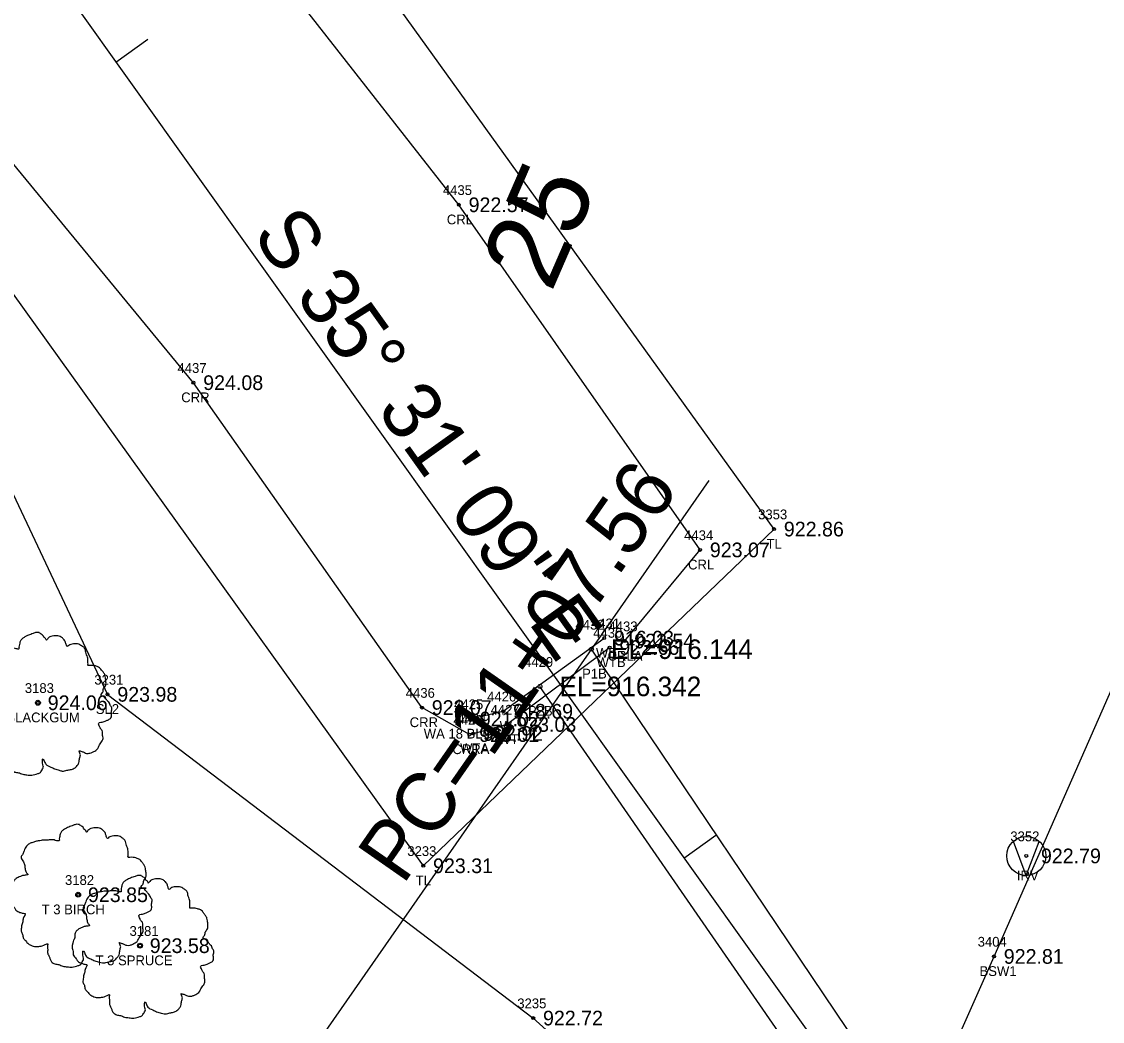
# Model space of a CAD drawing. Extents: x 1575382 to 1578175, y 1099175 to 1101955.
# Drawn here: x 1576997.2 to 1577107.7, y 1100867.9 to 1100970.1 of the extents above; entities that cross this region are included whole.
import ezdxf

# ---------------------------------------------------------------- set-up
doc = ezdxf.new("R2010")
doc.units = 0
for name, color, linetype in [('RD_EX_BldgApp', 7, 'Continuous'), ('RD_EX_Conc', 7, 'Continuous'), ('RD_EX_Conc_txCode', 7, 'Continuous'), ('RD_EX_DR_Pipe', 7, 'Continuous'), ('RD_EX_DR_Pipe_txCode', 7, 'Continuous'), ('RD_EX_H2O', 7, 'Continuous'), ('RD_EX_H2O_txCode', 7, 'Continuous'), ('RD_EX_Misc', 7, 'Continuous'), ('RD_EX_Misc_txCode', 7, 'Continuous'), ('RD_EX_TX_Conc_ELEV', 7, 'Continuous'), ('RD_EX_TX_H2O_ELEV', 7, 'Continuous'), ('RD_EX_TX_Misc_ELEV', 7, 'Continuous'), ('RD_EX_TX_VEG_ELEV', 7, 'Continuous'), ('RD_EX_VEG', 7, 'Continuous'), ('RD_EX_VEG_txCode', 7, 'Continuous'), ('RD_HC_Cl', 7, 'Continuous'), ('RD_HC_Data', 7, 'Continuous'), ('RD_HC_Data_Tic', 7, 'Continuous'), ('RD_HC_TX_Sta50', 7, 'Continuous'), ('RD_SMD_Locator', 7, 'Continuous'), ('RD_TX_Pipe_ElevEX', 7, 'Continuous')]:
    doc.layers.add(name, color=color, linetype=linetype)

msp = doc.modelspace()

# ---------------------------------------------------------------- linework, layer by layer
at = {"layer": 'RD_EX_BldgApp'}
for q in [(1577098.63, 1100886.28), (1577101.26, 1100886.25)]:
    msp.add_line((1577099.94, 1100882.8), q, dxfattribs=at)
msp.add_lwpolyline([(1577043.04, 1100898.79), (1577046.44, 1100899.58), (1577056.76, 1100907.06)], dxfattribs=at)
for radius in [2, 0.15]:
    msp.add_circle((1577099.94, 1100884.79), radius, dxfattribs=at)
at = {"layer": 'RD_EX_Conc'}
msp.add_lwpolyline([(1577067.37, 1100812.25), (1577083.48, 1100844.88), (1577096.64, 1100874.51), (1577116.65, 1100919.94), (1577136.82, 1100965.44), (1577156.65, 1101010.41), (1577183.3, 1101070.64)], dxfattribs=at)
at = {"layer": 'RD_EX_DR_Pipe'}
for p, q in [((1577136.73, 1100785.3), (1577055.45, 1100905.93)), ((1577132.69, 1100782.79), (1577050.19, 1100902.12))]:
    msp.add_line(p, q, dxfattribs=at)
at = {"layer": 'RD_EX_H2O'}
for points in [[(1577058.83, 1100906.76), (1577066.57, 1100916.08), (1577041.89, 1100951.37), (1577010.39, 1100991.57), (1576974.35, 1101030.66), (1576949.2, 1101069.64), (1576912.82, 1101128.01), (1576885.93, 1101178.76), (1576854.06, 1101233.12)], [(1577042.97, 1100897.2), (1577038.12, 1100899.96), (1577014.74, 1100933.18), (1576984.89, 1100969.37), (1576955.45, 1101012.58), (1576924.87, 1101056.15), (1576897.24, 1101102.51), (1576868.31, 1101145.43), (1576840.71, 1101206.6)]]:
    msp.add_lwpolyline(points, dxfattribs=at)
at = {"layer": 'RD_EX_Misc'}
msp.add_lwpolyline([(1577043.37, 1100897.31), (1577046.77, 1100898.23), (1577057.31, 1100906.1)], dxfattribs=at)
at = {"layer": 'RD_EX_VEG'}
for points in [[(1576850.62, 1101171.41), (1576930.1, 1101034.47), (1577038.25, 1100883.78), (1577074.14, 1100918.21), (1577030.74, 1100978.52)], [(1576842.66, 1101165.2), (1576856.32, 1101117.3), (1576901.07, 1101050.7), (1576926.35, 1101005.76), (1576957.58, 1100975.47), (1576985.79, 1100943.99), (1577005.95, 1100901.31), (1577049.5, 1100868.21), (1577075.37, 1100845.03), (1577056.22, 1100809.99)]]:
    msp.add_lwpolyline(points, dxfattribs=at)
for centre, radius in [((1576998.83, 1100900.45), 0.25), ((1576998.82, 1100900.43), 0.0001), ((1577002.95, 1100880.82), 0.25), ((1577002.94, 1100880.81), 0.0001), ((1577009.27, 1100875.61), 0.25), ((1577009.26, 1100875.59), 0.0001)]:
    msp.add_circle(centre, radius, dxfattribs=at)
for points in [[(1576998.96, 1100907.62), (1576998.66, 1100907.64), (1576998.34, 1100907.54), (1576998.09, 1100907.44), (1576997.86, 1100907.37), (1576997.64, 1100907.27), (1576997.34, 1100907.09), (1576997.12, 1100906.89), (1576996.99, 1100906.64), (1576996.94, 1100906.42), (1576996.89, 1100906.14), (1576996.89, 1100905.97), (1576996.77, 1100905.94), (1576996.62, 1100905.97), (1576996.37, 1100906.04), (1576996.12, 1100906.04), (1576995.87, 1100906.04), (1576995.52, 1100906.02), (1576995.17, 1100906.02), (1576994.89, 1100905.97), (1576994.57, 1100905.92), (1576994.19, 1100905.79), (1576993.84, 1100905.67), (1576993.54, 1100905.42), (1576993.29, 1100904.94), (1576993.17, 1100904.59), (1576993.02, 1100904.34), (1576993.17, 1100903.89), (1576993.34, 1100903.54), (1576993.37, 1100903.34), (1576993.44, 1100902.92), (1576993.54, 1100902.69), (1576993.67, 1100902.49), (1576993.59, 1100902.47), (1576993.22, 1100902.42), (1576992.92, 1100902.32), (1576992.49, 1100902.09), (1576992.27, 1100901.87), (1576992.17, 1100901.54), (1576992.14, 1100901.19), (1576992.04, 1100900.99), (1576991.97, 1100900.72), (1576991.94, 1100900.64), (1576991.89, 1100900.32), (1576991.99, 1100899.87), (1576992.02, 1100899.52), (1576992.14, 1100899.3), (1576992.29, 1100899.12), (1576992.47, 1100898.87), (1576992.87, 1100898.65), (1576993.19, 1100898.55), (1576993.39, 1100898.52), (1576993.22, 1100898.02), (1576993.17, 1100897.67), (1576993.04, 1100897.27), (1576993.04, 1100897.2), (1576992.99, 1100896.72), (1576993.14, 1100896.4), (1576993.22, 1100896.02), (1576993.39, 1100895.8), (1576993.67, 1100895.5), (1576993.99, 1100895.27), (1576994.49, 1100895.15), (1576994.89, 1100895.17), (1576995.47, 1100895.35), (1576995.72, 1100895.42), (1576995.69, 1100895.25), (1576995.72, 1100894.87), (1576995.72, 1100894.45), (1576995.87, 1100894.12), (1576995.97, 1100893.85), (1576996.12, 1100893.6), (1576996.44, 1100893.37), (1576996.84, 1100893.3), (1576997.27, 1100893.15), (1576997.71, 1100893.07), (1576998.21, 1100893.05), (1576998.81, 1100893.2), (1576999.09, 1100893.32), (1576999.19, 1100893.5), (1576999.39, 1100893.87), (1576999.34, 1100894.1), (1576999.36, 1100894.7), (1576999.46, 1100894.52), (1576999.64, 1100894.17), (1577000.14, 1100893.87), (1577000.54, 1100893.7), (1577001.01, 1100893.55), (1577001.31, 1100893.47), (1577001.79, 1100893.55), (1577002.16, 1100893.62), (1577002.54, 1100893.75), (1577002.84, 1100894.02), (1577003.01, 1100894.3), (1577003.06, 1100894.57), (1577003.14, 1100894.95), (1577003.19, 1100895.12)], [(1577003.19, 1100895.12), (1577003.11, 1100895.3), (1577003.06, 1100895.55), (1577003.14, 1100895.52), (1577003.31, 1100895.47), (1577003.59, 1100895.35), (1577003.81, 1100895.27), (1577004.14, 1100895.3), (1577004.41, 1100895.4), (1577004.86, 1100895.67), (1577005.14, 1100896.15), (1577005.41, 1100896.55), (1577005.49, 1100896.87), (1577005.44, 1100897.1), (1577005.41, 1100897.6), (1577005.21, 1100897.85), (1577005.16, 1100897.97), (1577005.06, 1100898.37), (1577005.14, 1100898.42), (1577005.41, 1100898.47), (1577005.79, 1100898.6), (1577006.06, 1100898.72), (1577006.29, 1100898.9), (1577006.36, 1100899.12), (1577006.34, 1100899.52), (1577006.39, 1100899.92), (1577006.31, 1100900.07), (1577006.21, 1100900.22), (1577006.14, 1100900.42), (1577005.99, 1100900.57), (1577005.89, 1100900.72), (1577005.79, 1100900.82), (1577005.66, 1100900.97), (1577005.49, 1100901.09), (1577005.34, 1100901.14), (1577005.29, 1100901.29), (1577005.44, 1100901.49), (1577005.49, 1100901.59), (1577005.51, 1100901.82), (1577005.74, 1100902.17), (1577005.79, 1100902.57), (1577005.74, 1100902.99), (1577005.69, 1100903.27), (1577005.54, 1100903.54), (1577005.34, 1100903.79), (1577005.21, 1100903.97), (1577005.04, 1100904.09), (1577004.71, 1100904.22), (1577004.46, 1100904.27), (1577004.11, 1100904.27), (1577003.91, 1100904.32), (1577003.94, 1100904.37), (1577003.94, 1100904.52), (1577003.94, 1100904.79), (1577003.86, 1100905.24), (1577003.71, 1100905.74), (1577003.71, 1100905.77), (1577003.61, 1100906.02), (1577003.39, 1100906.22), (1577003.21, 1100906.32), (1577003.01, 1100906.44), (1577002.76, 1100906.47), (1577002.46, 1100906.47), (1577002.19, 1100906.42), (1577001.99, 1100906.32), (1577001.81, 1100906.19), (1577001.74, 1100906.34), (1577001.64, 1100906.64), (1577001.59, 1100906.79), (1577001.44, 1100906.97), (1577001.21, 1100907.17), (1577000.76, 1100907.29), (1577000.14, 1100907.22), (1576999.84, 1100907.02), (1576999.69, 1100906.84), (1576999.64, 1100906.97), (1576999.44, 1100907.17), (1576999.34, 1100907.34), (1576999.16, 1100907.47), (1576999.01, 1100907.57), (1576998.91, 1100907.62)], [(1577003.08, 1100887.99), (1577002.78, 1100888.02), (1577002.46, 1100887.92), (1577002.21, 1100887.82), (1577001.98, 1100887.74), (1577001.76, 1100887.64), (1577001.46, 1100887.47), (1577001.23, 1100887.27), (1577001.11, 1100887.02), (1577001.06, 1100886.79), (1577001.01, 1100886.52), (1577001.01, 1100886.34), (1577000.88, 1100886.32), (1577000.73, 1100886.34), (1577000.48, 1100886.42), (1577000.23, 1100886.42), (1576999.98, 1100886.42), (1576999.63, 1100886.39), (1576999.28, 1100886.39), (1576999.01, 1100886.34), (1576998.68, 1100886.29), (1576998.31, 1100886.17), (1576997.96, 1100886.04), (1576997.66, 1100885.79), (1576997.41, 1100885.32), (1576997.28, 1100884.97), (1576997.13, 1100884.72), (1576997.28, 1100884.27), (1576997.46, 1100883.92), (1576997.48, 1100883.72), (1576997.56, 1100883.29), (1576997.66, 1100883.07), (1576997.78, 1100882.87), (1576997.71, 1100882.84), (1576997.33, 1100882.79), (1576997.03, 1100882.69), (1576996.61, 1100882.47), (1576996.38, 1100882.24), (1576996.28, 1100881.92), (1576996.26, 1100881.57), (1576996.16, 1100881.37), (1576996.08, 1100881.09), (1576996.06, 1100881.02), (1576996.01, 1100880.69), (1576996.11, 1100880.24), (1576996.13, 1100879.89), (1576996.26, 1100879.67), (1576996.41, 1100879.5), (1576996.58, 1100879.25), (1576996.98, 1100879.02), (1576997.31, 1100878.92), (1576997.51, 1100878.9), (1576997.33, 1100878.4), (1576997.28, 1100878.05), (1576997.16, 1100877.65), (1576997.16, 1100877.57), (1576997.11, 1100877.1), (1576997.26, 1100876.77), (1576997.33, 1100876.4), (1576997.51, 1100876.17), (1576997.78, 1100875.87), (1576998.11, 1100875.65), (1576998.61, 1100875.52), (1576999.01, 1100875.55), (1576999.58, 1100875.72), (1576999.83, 1100875.8), (1576999.81, 1100875.62), (1576999.83, 1100875.25), (1576999.83, 1100874.82), (1576999.98, 1100874.5), (1577000.08, 1100874.22), (1577000.23, 1100873.97), (1577000.56, 1100873.75), (1577000.96, 1100873.67), (1577001.38, 1100873.52), (1577001.83, 1100873.45), (1577002.33, 1100873.42), (1577002.93, 1100873.57), (1577003.21, 1100873.7), (1577003.31, 1100873.87), (1577003.5, 1100874.25), (1577003.45, 1100874.47), (1577003.48, 1100875.07), (1577003.58, 1100874.9), (1577003.75, 1100874.55), (1577004.25, 1100874.25), (1577004.65, 1100874.07), (1577005.13, 1100873.92), (1577005.43, 1100873.85), (1577005.9, 1100873.92), (1577006.28, 1100874), (1577006.65, 1100874.12), (1577006.95, 1100874.4), (1577007.13, 1100874.67), (1577007.18, 1100874.95), (1577007.25, 1100875.32), (1577007.3, 1100875.5)], [(1577007.3, 1100875.5), (1577007.23, 1100875.67), (1577007.18, 1100875.92), (1577007.25, 1100875.9), (1577007.43, 1100875.85), (1577007.7, 1100875.72), (1577007.93, 1100875.65), (1577008.25, 1100875.67), (1577008.53, 1100875.77), (1577008.98, 1100876.05), (1577009.25, 1100876.52), (1577009.53, 1100876.92), (1577009.6, 1100877.25), (1577009.55, 1100877.47), (1577009.53, 1100877.97), (1577009.33, 1100878.22), (1577009.28, 1100878.35), (1577009.18, 1100878.75), (1577009.25, 1100878.8), (1577009.53, 1100878.85), (1577009.9, 1100878.97), (1577010.18, 1100879.1), (1577010.4, 1100879.27), (1577010.48, 1100879.5), (1577010.45, 1100879.89), (1577010.5, 1100880.29), (1577010.43, 1100880.44), (1577010.33, 1100880.59), (1577010.25, 1100880.79), (1577010.1, 1100880.94), (1577010, 1100881.09), (1577009.9, 1100881.19), (1577009.78, 1100881.34), (1577009.6, 1100881.47), (1577009.45, 1100881.52), (1577009.4, 1100881.67), (1577009.55, 1100881.87), (1577009.6, 1100881.97), (1577009.63, 1100882.19), (1577009.85, 1100882.54), (1577009.9, 1100882.94), (1577009.85, 1100883.37), (1577009.8, 1100883.64), (1577009.65, 1100883.92), (1577009.45, 1100884.17), (1577009.33, 1100884.34), (1577009.15, 1100884.47), (1577008.83, 1100884.59), (1577008.58, 1100884.64), (1577008.23, 1100884.64), (1577008.03, 1100884.69), (1577008.05, 1100884.74), (1577008.05, 1100884.89), (1577008.05, 1100885.17), (1577007.98, 1100885.62), (1577007.83, 1100886.12), (1577007.83, 1100886.14), (1577007.73, 1100886.39), (1577007.5, 1100886.59), (1577007.33, 1100886.69), (1577007.13, 1100886.82), (1577006.88, 1100886.84), (1577006.58, 1100886.84), (1577006.3, 1100886.79), (1577006.1, 1100886.69), (1577005.93, 1100886.57), (1577005.85, 1100886.72), (1577005.75, 1100887.02), (1577005.7, 1100887.17), (1577005.55, 1100887.34), (1577005.33, 1100887.54), (1577004.88, 1100887.67), (1577004.25, 1100887.59), (1577003.95, 1100887.39), (1577003.8, 1100887.22), (1577003.75, 1100887.34), (1577003.55, 1100887.54), (1577003.45, 1100887.72), (1577003.28, 1100887.84), (1577003.13, 1100887.94), (1577003.03, 1100887.99)], [(1577009.4, 1100882.78), (1577009.1, 1100882.8), (1577008.78, 1100882.7), (1577008.53, 1100882.6), (1577008.3, 1100882.53), (1577008.08, 1100882.43), (1577007.78, 1100882.26), (1577007.55, 1100882.06), (1577007.43, 1100881.81), (1577007.38, 1100881.58), (1577007.33, 1100881.31), (1577007.33, 1100881.13), (1577007.2, 1100881.11), (1577007.05, 1100881.13), (1577006.8, 1100881.21), (1577006.55, 1100881.21), (1577006.3, 1100881.21), (1577005.95, 1100881.18), (1577005.6, 1100881.18), (1577005.33, 1100881.13), (1577005, 1100881.08), (1577004.63, 1100880.96), (1577004.28, 1100880.83), (1577003.98, 1100880.58), (1577003.73, 1100880.11), (1577003.6, 1100879.76), (1577003.45, 1100879.51), (1577003.6, 1100879.06), (1577003.78, 1100878.71), (1577003.8, 1100878.51), (1577003.88, 1100878.08), (1577003.98, 1100877.86), (1577004.1, 1100877.66), (1577004.03, 1100877.63), (1577003.65, 1100877.58), (1577003.35, 1100877.48), (1577002.93, 1100877.26), (1577002.7, 1100877.03), (1577002.6, 1100876.71), (1577002.58, 1100876.36), (1577002.48, 1100876.16), (1577002.4, 1100875.88), (1577002.38, 1100875.81), (1577002.33, 1100875.48), (1577002.43, 1100875.03), (1577002.45, 1100874.68), (1577002.58, 1100874.46), (1577002.73, 1100874.28), (1577002.9, 1100874.03), (1577003.3, 1100873.81), (1577003.63, 1100873.71), (1577003.83, 1100873.68), (1577003.65, 1100873.18), (1577003.6, 1100872.83), (1577003.48, 1100872.43), (1577003.48, 1100872.36), (1577003.43, 1100871.88), (1577003.58, 1100871.56), (1577003.65, 1100871.18), (1577003.83, 1100870.96), (1577004.1, 1100870.66), (1577004.43, 1100870.44), (1577004.93, 1100870.31), (1577005.33, 1100870.34), (1577005.9, 1100870.51), (1577006.15, 1100870.59), (1577006.13, 1100870.41), (1577006.15, 1100870.04), (1577006.15, 1100869.61), (1577006.3, 1100869.29), (1577006.4, 1100869.01), (1577006.55, 1100868.76), (1577006.88, 1100868.54), (1577007.28, 1100868.46), (1577007.7, 1100868.31), (1577008.15, 1100868.24), (1577008.65, 1100868.21), (1577009.25, 1100868.36), (1577009.52, 1100868.49), (1577009.62, 1100868.66), (1577009.82, 1100869.04), (1577009.77, 1100869.26), (1577009.8, 1100869.86), (1577009.9, 1100869.69), (1577010.07, 1100869.34), (1577010.57, 1100869.04), (1577010.97, 1100868.86), (1577011.45, 1100868.71), (1577011.75, 1100868.64), (1577012.22, 1100868.71), (1577012.6, 1100868.79), (1577012.97, 1100868.91), (1577013.27, 1100869.19), (1577013.45, 1100869.46), (1577013.5, 1100869.74), (1577013.57, 1100870.11), (1577013.62, 1100870.29)], [(1577013.62, 1100870.29), (1577013.55, 1100870.46), (1577013.5, 1100870.71), (1577013.57, 1100870.69), (1577013.75, 1100870.64), (1577014.02, 1100870.51), (1577014.25, 1100870.44), (1577014.57, 1100870.46), (1577014.85, 1100870.56), (1577015.3, 1100870.84), (1577015.57, 1100871.31), (1577015.85, 1100871.71), (1577015.92, 1100872.03), (1577015.87, 1100872.26), (1577015.85, 1100872.76), (1577015.65, 1100873.01), (1577015.6, 1100873.13), (1577015.5, 1100873.53), (1577015.57, 1100873.58), (1577015.85, 1100873.63), (1577016.22, 1100873.76), (1577016.5, 1100873.88), (1577016.72, 1100874.06), (1577016.8, 1100874.28), (1577016.77, 1100874.68), (1577016.82, 1100875.08), (1577016.75, 1100875.23), (1577016.65, 1100875.38), (1577016.57, 1100875.58), (1577016.42, 1100875.73), (1577016.32, 1100875.88), (1577016.22, 1100875.98), (1577016.1, 1100876.13), (1577015.92, 1100876.26), (1577015.77, 1100876.31), (1577015.72, 1100876.46), (1577015.87, 1100876.66), (1577015.92, 1100876.76), (1577015.95, 1100876.98), (1577016.17, 1100877.33), (1577016.22, 1100877.73), (1577016.17, 1100878.16), (1577016.12, 1100878.43), (1577015.97, 1100878.71), (1577015.77, 1100878.96), (1577015.65, 1100879.13), (1577015.47, 1100879.26), (1577015.15, 1100879.38), (1577014.9, 1100879.43), (1577014.55, 1100879.43), (1577014.35, 1100879.48), (1577014.37, 1100879.53), (1577014.37, 1100879.68), (1577014.37, 1100879.96), (1577014.3, 1100880.41), (1577014.15, 1100880.91), (1577014.15, 1100880.93), (1577014.05, 1100881.18), (1577013.82, 1100881.38), (1577013.65, 1100881.48), (1577013.45, 1100881.61), (1577013.2, 1100881.63), (1577012.9, 1100881.63), (1577012.62, 1100881.58), (1577012.42, 1100881.48), (1577012.25, 1100881.36), (1577012.17, 1100881.51), (1577012.07, 1100881.81), (1577012.02, 1100881.96), (1577011.87, 1100882.13), (1577011.65, 1100882.33), (1577011.2, 1100882.45), (1577010.57, 1100882.38), (1577010.27, 1100882.18), (1577010.12, 1100882.01), (1577010.07, 1100882.13), (1577009.87, 1100882.33), (1577009.77, 1100882.5), (1577009.6, 1100882.63), (1577009.45, 1100882.73), (1577009.35, 1100882.78)]]:
    msp.add_spline(points, degree=3, dxfattribs=at)
at = {"layer": 'RD_HC_Cl'}
msp.add_line((1576958.94, 1101033.04), (1577114.03, 1100815.76), dxfattribs=at)
msp.add_arc((1577257.91, 1101196.45), 450, 194.1013, 235.1317, dxfattribs=at)
at = {"layer": 'RD_HC_Data'}
msp.add_line((1577000.65, 1100827.24), (1577067.5, 1100923.18), dxfattribs=at)
at = {"layer": 'RD_HC_Data_Tic'}
for p, q in [((1577006.81, 1100965.97), (1577010.07, 1100968.29)), ((1577064.91, 1100884.57), (1577068.17, 1100886.9))]:
    msp.add_line(p, q, dxfattribs=at)
at = {"layer": 'RD_SMD_Locator'}
for centre, radius in [((1577041.89, 1100951.37), 0.15), ((1577014.74, 1100933.18), 0.15), ((1577074.14, 1100918.21), 0.15), ((1577066.57, 1100916.08), 0.15), ((1577056.76, 1100907.06), 0.15), ((1577057.31, 1100906.1), 0.15), ((1577058.83, 1100906.76), 0.15), ((1577055.45, 1100905.93), 0.2), ((1577050.19, 1100902.12), 0.2), ((1577005.95, 1100901.31), 0.15), ((1576998.83, 1100900.45), 0.15), ((1577038.12, 1100899.96), 0.15), ((1577046.44, 1100899.58), 0.15), ((1577043.04, 1100898.79), 0.15), ((1577042.97, 1100897.2), 0.15), ((1577043.37, 1100897.31), 0.15), ((1577046.77, 1100898.23), 0.15), ((1577038.25, 1100883.78), 0.15), ((1577002.95, 1100880.82), 0.15), ((1577009.27, 1100875.61), 0.15), ((1577096.64, 1100874.51), 0.15), ((1577049.5, 1100868.21), 0.15)]:
    msp.add_circle(centre, radius, dxfattribs=at)

# ---------------------------------------------------------------- texts
at = {"layer": 'RD_EX_Conc_txCode'}
for s, p in [('3404', (1577094.97, 1100875.51)), ('BSW1', (1577095.16, 1100872.51))]:
    msp.add_text(s, height=1, dxfattribs=at).set_placement(p)
at = {"layer": 'RD_EX_DR_Pipe_txCode'}
for s, p in [('4432', (1577053.82, 1100907.93)), ('4429', (1577048.56, 1100904.12)), ('P1B', (1577054.5, 1100902.93)), ('P2B', (1577048.96, 1100899.12))]:
    msp.add_text(s, height=1, dxfattribs=at).set_placement(p)
at = {"layer": 'RD_EX_H2O_txCode'}
for s, p in [('4435', (1577040.26, 1100952.37)), ('CRL', (1577040.66, 1100949.37)), ('4437', (1577013.11, 1100934.18)), ('CRR', (1577013.49, 1100931.18)), ('4434', (1577064.94, 1100917.08)), ('CRL', (1577065.34, 1100914.08)), ('4433', (1577057.2, 1100907.76)), ('CRLA', (1577057.11, 1100904.76)), ('4436', (1577036.46, 1100900.96)), ('CRR', (1577036.86, 1100897.96)), ('4428', (1577041.34, 1100898.2)), ('CRRA', (1577041.23, 1100895.2))]:
    msp.add_text(s, height=1, dxfattribs=at).set_placement(p)
at = {"layer": 'RD_EX_Misc_txCode'}
for s, p in [('4431', (1577055.41, 1100908.06)), ('4430', (1577055.64, 1100907.1)), ('WB', (1577055.92, 1100905.06)), ('WTB', (1577055.98, 1100904.1)), ('4425', (1577041.41, 1100899.79)), ('4426', (1577044.78, 1100900.58)), ('4427', (1577045.14, 1100899.23)), ('4424', (1577041.74, 1100898.31)), ('W', (1577046.07, 1100897.58)), ('WA 18 BLOCK', (1577038.3, 1100896.79)), ('WTA', (1577042.02, 1100895.31)), ('WT', (1577045.92, 1100896.23)), ('3352', (1577098.31, 1100886.29)), ('IRV', (1577098.98, 1100882.29))]:
    msp.add_text(s, height=1, dxfattribs=at).set_placement(p)
at = {"layer": 'RD_EX_TX_Conc_ELEV'}
msp.add_text('922.81', height=1.5, dxfattribs=at).set_placement((1577097.64, 1100873.76))
at = {"layer": 'RD_EX_TX_H2O_ELEV'}
for s, p in [('922.57', (1577042.89, 1100950.62)), ('924.08', (1577015.74, 1100932.43)), ('923.07', (1577067.57, 1100915.33)), ('922.54', (1577059.83, 1100906.01)), ('923.07', (1577039.12, 1100899.21)), ('923.01', (1577043.97, 1100896.45))]:
    msp.add_text(s, height=1.5, dxfattribs=at).set_placement(p)
at = {"layer": 'RD_EX_TX_Misc_ELEV'}
for s, p in [('916.03', (1577057.76, 1100906.31)), ('922.66', (1577058.31, 1100905.35)), ('921.02', (1577044.04, 1100898.04)), ('918.69', (1577047.44, 1100898.83)), ('923.03', (1577047.77, 1100897.48)), ('922.92', (1577044.37, 1100896.56)), ('922.79', (1577101.44, 1100884.04))]:
    msp.add_text(s, height=1.5, dxfattribs=at).set_placement(p)
at = {"layer": 'RD_EX_TX_VEG_ELEV'}
for s, p in [('922.86', (1577075.14, 1100917.46)), ('923.98', (1577006.95, 1100900.56)), ('924.06', (1576999.83, 1100899.7)), ('923.31', (1577039.25, 1100883.03)), ('923.85', (1577003.95, 1100880.07)), ('923.58', (1577010.27, 1100874.86)), ('922.72', (1577050.5, 1100867.46))]:
    msp.add_text(s, height=1.5, dxfattribs=at).set_placement(p)
at = {"layer": 'RD_EX_VEG_txCode'}
for s, p in [('3353', (1577072.51, 1100919.21)), ('TL', (1577073.37, 1100916.21)), ('3231', (1577004.6, 1100902.31)), ('3183', (1576997.49, 1100901.45)), ('SL2', (1577004.75, 1100899.31)), ('T 3 BLACKGUM', (1576993.3, 1100898.45)), ('3233', (1577036.62, 1100884.78)), ('3182', (1577001.6, 1100881.82)), ('TL', (1577037.48, 1100881.78)), ('T 3 BIRCH', (1576999.21, 1100878.82)), ('3181', (1577008.2, 1100876.61)), ('T 3 SPRUCE', (1577004.72, 1100873.61)), ('3235', (1577047.87, 1100869.21))]:
    msp.add_text(s, height=1, dxfattribs=at).set_placement(p)
at = {"layer": 'RD_HC_Data'}
for s, rotation, p in [('S 35%%d 31\' 09" E', 305.519, (1577020.65, 1100948.3)), ('PC=11+07.56', 55.1317, (1577036.17, 1100881.72))]:
    msp.add_text(s, height=6, rotation=rotation, dxfattribs=at).set_placement(p)
at = {"layer": 'RD_HC_TX_Sta50'}
msp.add_text('25', height=8, rotation=66.4777, dxfattribs=at).set_placement((1577051.33, 1100942.3))
at = {"layer": 'RD_TX_Pipe_ElevEX'}
for s, p in [('EL=916.144', (1577057.45, 1100904.93)), ('EL=916.342', (1577052.19, 1100901.12))]:
    msp.add_text(s, height=2, dxfattribs=at).set_placement(p)

doc.saveas('drawing.dxf')
